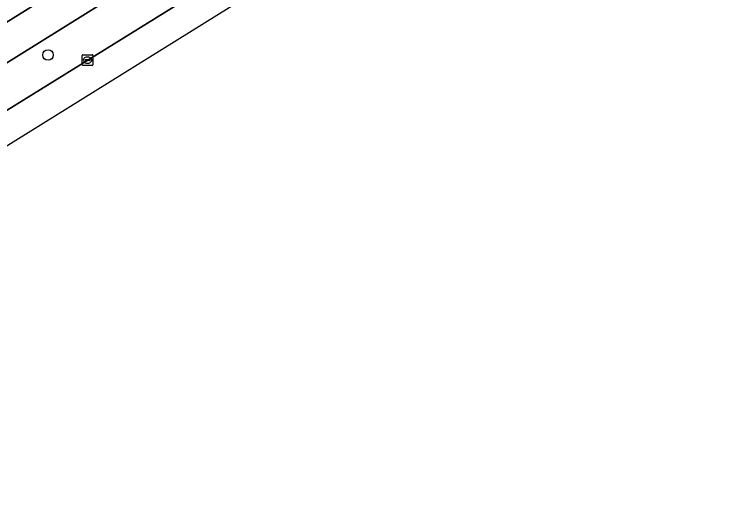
# Model space of a CAD drawing. Extents: x 159352 to 160617, y 385888 to 387323.
# Drawn here: x 160216.6 to 160283.6, y 386198 to 386242.7 of the extents above; entities that cross this region are included whole.
import ezdxf

# ---------------------------------------------------------------- set-up
doc = ezdxf.new("R2010")
doc.units = 0
for name, color, linetype in [('IMGEO_Berm_groen', 7, 'Continuous'), ('IMGEO_Boom', 7, 'Continuous'), ('IMGEO_Fietspad_open', 7, 'Continuous'), ('IMGEO_Kolk', 7, 'Continuous'), ('IMGEO_Rijbaan_regionaal_gesloten', 7, 'Continuous')]:
    doc.layers.add(name, color=color, linetype=linetype)

msp = doc.modelspace()

# ---------------------------------------------------------------- linework, layer by layer
at = {"layer": 'IMGEO_Berm_groen'}
msp.add_lwpolyline([(160248.39, 386262.115), (160270.987, 386276.149), (160281.169, 386282.496), (160279.599, 386285.074), (160223.144, 386250), (160186.527, 386227.251), (160188.063, 386224.767), (160192.657, 386227.605), (160210.991, 386238.977), (160228.15, 386249.655), (160228.71, 386250)], close=True, dxfattribs=at)
msp.add_lwpolyline([(160171.867, 386206.529), (160184.825, 386214.566), (160189.351, 386217.397), (160194.944, 386220.881), (160205.986, 386227.734), (160241.902, 386250), (160277.498, 386272.097), (160275.395, 386275.45), (160269.644, 386271.829), (160255.723, 386262.972), (160236.826, 386251.306), (160234.731, 386250), (160213.006, 386236.458), (160199.927, 386228.554), (160192.964, 386224.15), (160186.78, 386220.38), (160182.769, 386217.937), (160173.706, 386212.336), (160115.309, 386175.902), (160101.901, 386167.553), (160088.642, 386159.467), (160065.261, 386144.977)], dxfattribs=at)
at = {"layer": 'IMGEO_Boom'}
msp.add_circle((160219.712, 386238.971), 0.489, dxfattribs=at)
at = {"layer": 'IMGEO_Fietspad_open'}
for points in [[(160330.624, 386313.388), (160330.412, 386313.221), (160330.186, 386313.073), (160328.403, 386311.966), (160325.809, 386310.37), (160318.329, 386305.703), (160298.174, 386293.075), (160283.89, 386284.19), (160282.287, 386283.193), (160281.169, 386282.496), (160270.987, 386276.149), (160248.39, 386262.115), (160228.71, 386250), (160228.15, 386249.655), (160210.991, 386238.977), (160192.657, 386227.605), (160188.063, 386224.767), (160187.028, 386224.128), (160169.753, 386213.457), (160156.375, 386205.145), (160133.731, 386191.045)], [(160065.261, 386144.977), (160088.642, 386159.467), (160101.901, 386167.553), (160115.309, 386175.902), (160173.706, 386212.336), (160182.769, 386217.937), (160186.78, 386220.38), (160192.964, 386224.15), (160199.927, 386228.554), (160213.006, 386236.458), (160234.731, 386250), (160236.826, 386251.306), (160255.723, 386262.972), (160269.644, 386271.829), (160275.395, 386275.45), (160287.853, 386283), (160305.212, 386293.736), (160327.587, 386307.586), (160329.719, 386308.905), (160330.274, 386309.249), (160331.998, 386310.35)]]:
    msp.add_lwpolyline(points, dxfattribs=at)
at = {"layer": 'IMGEO_Kolk'}
for p, q in [((160222.869, 386238.072), (160222.869, 386238.924)), ((160222.944, 386238.998), (160223.796, 386238.998)), ((160223.128, 386238.492), (160223.128, 386238.504)), ((160223.171, 386238.541), (160223.569, 386238.541)), ((160223.357, 386238.778), (160223.382, 386238.778)), ((160223.612, 386238.504), (160223.612, 386238.492)), ((160223.87, 386238.924), (160223.87, 386238.072)), ((160223.796, 386237.998), (160222.944, 386237.998)), ((160223.566, 386238.455), (160223.168, 386238.455)), ((160223.38, 386238.218), (160223.355, 386238.218))]:
    msp.add_line(p, q, dxfattribs=at)
for points in [[(160222.869, 386238.072), (160222.869, 386238.924)], [(160222.944, 386238.998), (160223.796, 386238.998)], [(160223.87, 386238.924), (160223.87, 386238.072)], [(160223.796, 386237.998), (160222.944, 386237.998)]]:
    msp.add_lwpolyline(points, dxfattribs=at)
for centre, radius, start, end in [((160222.946, 386238.922), 0.0765, 91.55205, 178.44795), ((160222.946, 386238.922), 0.0765, 91.55205, 178.44795), ((160223.168, 386238.501), 0.0403, 85.87752, 175.75265), ((160223.165, 386238.491), 0.0366, 178.93798, 274.71019), ((160223.569, 386238.498), 0.043, 264.86636, 352.45326), ((160223.573, 386238.503), 0.0386, 1.73085, 96.63898), ((160223.794, 386238.922), 0.0765, 1.55205, 88.44795), ((160223.794, 386238.922), 0.0765, 1.55205, 88.44795), ((160222.946, 386238.074), 0.0765, 181.55205, 268.44795), ((160222.946, 386238.074), 0.0765, 181.55205, 268.44795), ((160223.794, 386238.074), 0.0765, 271.55205, 358.44795), ((160223.794, 386238.074), 0.0765, 271.55205, 358.44795)]:
    msp.add_arc(centre, radius, start, end, dxfattribs=at)
for centre, major_axis, ratio, start_param, end_param in [((160223.356, 386238.498), (-0.387, 0.002), 0.722429, 4.712389, 7.853982), ((160223.381, 386238.498), (-0.39, 0.002), 0.717154, 1.570796, 4.712389)]:
    msp.add_ellipse(centre, major_axis=major_axis, ratio=ratio, start_param=start_param, end_param=end_param, dxfattribs=at)
at = {"layer": 'IMGEO_Rijbaan_regionaal_gesloten'}
for points in [[(159680.589, 385901.515), (159678.374, 385900.403), (159677.09, 385899.832), (159676.054, 385899.376), (159674.34, 385898.621), (159673.604, 385898.41), (159672.377, 385898.152), (159671.133, 385898.005), (159669.88, 385897.969), (159668.841, 385898.033), (159672.265, 385892.74), (159701.42, 385910.447), (159730.336, 385928.01), (160003.316, 386098.383), (160029.667, 386114.83), (160338.731, 386306.963), (160519.651, 386421.283), (160554.007, 386449.857), (160584.37, 386476.501)], [(160331.674, 386305.756), (160329.549, 386304.435), (160289.853, 386279.771), (160287.584, 386278.361), (160285.956, 386277.35), (160284.758, 386276.606), (160280.826, 386274.163), (160277.498, 386272.097), (160241.902, 386250), (160205.986, 386227.734), (160194.944, 386220.881), (160189.351, 386217.397), (160184.825, 386214.566), (160171.867, 386206.529), (160120.159, 386174.467)]]:
    msp.add_lwpolyline(points, dxfattribs=at)

doc.saveas('drawing.dxf')
